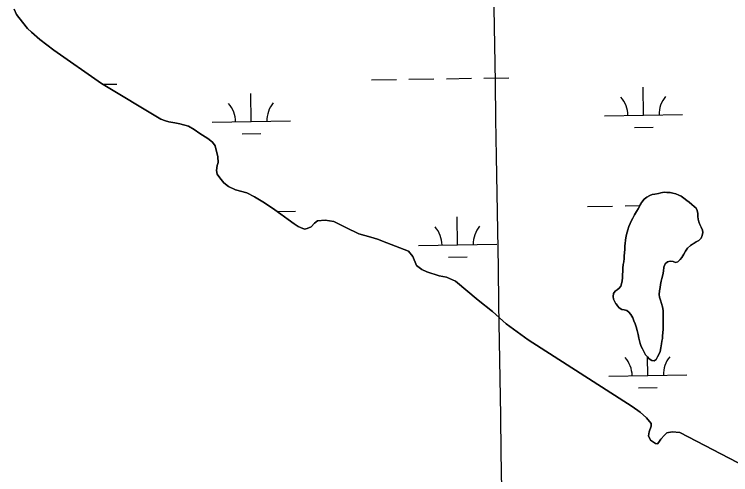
# Model space of a CAD drawing. Extents: x 3855477 to 3893699, y 299188 to 325115.
# Drawn here: x 3864410 to 3865327, y 305337 to 305926 of the extents above; entities that cross this region are included whole.
import ezdxf

# ---------------------------------------------------------------- set-up
doc = ezdxf.new("R2010")
doc.units = 0
for name, color, linetype in [('V-GRID-MAJR', 7, 'Continuous'), ('V-TOPO-SHOR', 7, 'Continuous'), ('V-WETL-SWMP', 7, 'Continuous')]:
    doc.layers.add(name, color=color, linetype=linetype)

msp = doc.modelspace()

# ---------------------------------------------------------------- linework, layer by layer
at = {"layer": 'V-GRID-MAJR'}
msp.add_spline([(3865044.11, 304703.33), (3864995.66, 307731.42), (3864898.69, 313791.47), (3864801.73, 319851.51), (3864753.21, 322883.45)], degree=3, dxfattribs=at)
at = {"layer": 'V-TOPO-SHOR'}
msp.add_line((3865003.79, 305560.4), (3865022.12, 305545.86), dxfattribs=at)
for points in [[(3864410.49, 305932.3), (3864413.46, 305925.56), (3864420.86, 305915.82)], [(3864420.86, 305915.82), (3864427.23, 305907.66), (3864432.32, 305902.82), (3864443.27, 305893.64), (3864460.83, 305879.86), (3864522.2, 305837.26), (3864597.84, 305791.84), (3864603.95, 305789.54), (3864608.28, 305788.52), (3864615.67, 305786.98), (3864622.04, 305785.71), (3864633.25, 305782.64), (3864640.63, 305778.56), (3864648.02, 305773.45), (3864657.95, 305767.08), (3864664.06, 305762.23), (3864667.37, 305757.64), (3864670.67, 305743.62), (3864671.17, 305736.49), (3864669.9, 305732.67), (3864669.13, 305726.3), (3864669.89, 305721.46), (3864673.2, 305716.61), (3864678.54, 305710.49), (3864684.4, 305705.65), (3864693.56, 305701.56), (3864707.83, 305697.47), (3864717.76, 305692.37)], [(3865177.1, 305561.67), (3865176.71, 305565.23), (3865177.11, 305568.79), (3865179.09, 305571.75), (3865181.86, 305573.53), (3865184.43, 305575.9), (3865186.41, 305578.27), (3865187.21, 305581.24), (3865188, 305585.19), (3865188.6, 305589.15), (3865188.6, 305593.1), (3865188.8, 305596.86), (3865189, 305601.41), (3865189.6, 305606.16), (3865190.2, 305609.32), (3865190.79, 305613.67), (3865190.8, 305617.03), (3865191.2, 305620.99), (3865191.4, 305625.74), (3865191.6, 305629.69), (3865191.8, 305633.05), (3865192.2, 305637.01), (3865192.99, 305640.17), (3865193.79, 305644.13), (3865194.58, 305647.29), (3865195.18, 305650.26), (3865196.56, 305654.41), (3865198.35, 305658.36), (3865200.13, 305662.32), (3865201.72, 305665.28), (3865204.09, 305669.43), (3865206.47, 305673.59), (3865208.45, 305677.34), (3865210.83, 305681.49), (3865213.2, 305685.64), (3865216.37, 305689.6), (3865219.73, 305692.17), (3865223.69, 305694.34), (3865226.66, 305695.52), (3865230.02, 305695.91), (3865234.77, 305696.9), (3865237.74, 305697.49), (3865241.7, 305698.48), (3865245.45, 305698.08), (3865249.6, 305697.88), (3865252.77, 305697.28), (3865256.72, 305696.29), (3865260.68, 305694.5), (3865263.64, 305693.32), (3865267, 305690.94), (3865270.76, 305687.97), (3865273.72, 305685.59), (3865277.28, 305682.82), (3865280.45, 305680.25), (3865282.82, 305677.87), (3865284, 305674.9), (3865284.79, 305671.34), (3865284.98, 305667.19), (3865285.57, 305664.03), (3865286.16, 305660.66), (3865287.55, 305657.1), (3865289.32, 305653.54), (3865290.9, 305649.98), (3865291.29, 305646.81), (3865290.3, 305643.26), (3865289.11, 305639.7), (3865286.14, 305636.73), (3865282.98, 305634.95), (3865279.62, 305632.98), (3865275.66, 305630.41), (3865271.7, 305627.05), (3865269.12, 305623.1), (3865267.14, 305619.34), (3865264.57, 305614.99), (3865262.19, 305612.23), (3865259.42, 305609.46), (3865256.45, 305608.67), (3865253.29, 305609.66), (3865249.73, 305610.26), (3865245.97, 305609.27), (3865243.2, 305606.9), (3865241.61, 305602.55), (3865241.21, 305597.41), (3865240.22, 305592.86), (3865238.83, 305587.92), (3865238.04, 305584.76), (3865237.24, 305580.6), (3865236.65, 305576.65), (3865235.85, 305572.3), (3865235.45, 305567.55), (3865235.85, 305564.19), (3865237.03, 305560.43), (3865238.41, 305556.08), (3865239.79, 305551.72), (3865240.58, 305547.17), (3865240.77, 305542.82), (3865240.77, 305539.66), (3865240.77, 305535.51), (3865240.76, 305531.15), (3865240.76, 305526.8), (3865240.56, 305523.24)], [(3864717.76, 305692.37), (3864730.5, 305684.97), (3864743.74, 305676.04), (3864751.38, 305670.43), (3864760.8, 305663.54), (3864768.69, 305657.93), (3864773.53, 305654.36), (3864776.59, 305653.08), (3864781.94, 305651.04), (3864785.25, 305651.8), (3864790.35, 305654.09), (3864794.43, 305658.67), (3864798.51, 305661.98), (3864808.19, 305662.73), (3864819.4, 305660.94), (3864834.68, 305653.29), (3864851.24, 305645.12), (3864866.78, 305640.77), (3864874.93, 305638.47), (3864887.15, 305633.62), (3864914.92, 305622.9), (3864920.52, 305616.27), (3864924.84, 305604.8), (3864931.71, 305599.44), (3864938.08, 305596.63), (3864953.87, 305591.52), (3864963.3, 305589.73), (3864974.76, 305584.63), (3865003.79, 305560.4)], [(3865240.56, 305523.24), (3865240.36, 305518.69), (3865239.76, 305514.74), (3865239.56, 305511.57), (3865238.96, 305507.82), (3865238.37, 305504.46), (3865237.57, 305499.71), (3865236.58, 305494.97), (3865235.19, 305490.81), (3865233.21, 305488.04), (3865231.63, 305484.48), (3865229.05, 305482.71), (3865225.89, 305483.1), (3865222.53, 305485.48), (3865220.35, 305487.86), (3865218.18, 305490.43), (3865216.21, 305493.99), (3865214.03, 305498.34), (3865212.65, 305501.11), (3865211.27, 305504.87), (3865210.29, 305508.43), (3865209.5, 305512), (3865208.71, 305516.74), (3865207.53, 305521.69), (3865206.15, 305526.44), (3865204.76, 305530.2), (3865202.99, 305533.96), (3865201.81, 305537.91), (3865199.44, 305542.27), (3865196.67, 305545.04), (3865194.3, 305547.02), (3865190.74, 305548.01), (3865187.77, 305548.6), (3865184.41, 305550.59), (3865182.04, 305553.16), (3865180.26, 305555.73), (3865180.06, 305555.93), (3865177.1, 305561.67)], [(3865022.12, 305545.86), (3865039.69, 305530.3), (3865067.7, 305509.64), (3865200.89, 305424.42), (3865211.33, 305417.28), (3865219.48, 305409.88), (3865225.07, 305403), (3865225.07, 305399.18), (3865222.77, 305392.04), (3865222, 305387.2), (3865224.55, 305381.6), (3865230.66, 305377.26), (3865233.21, 305376.75), (3865234.99, 305378.78), (3865237.8, 305382.6), (3865242.13, 305387.95), (3865245.45, 305390.75), (3865252.07, 305392.27), (3865261.75, 305391.25), (3865346.31, 305347.6)]]:
    msp.add_lwpolyline(points, dxfattribs=at)
at = {"layer": 'V-WETL-SWMP'}
for p, q in [((3864413.46, 305925.56), (3864410.49, 305932.3)), ((3864420.86, 305915.82), (3864413.46, 305925.56)), ((3864427.22, 305907.66), (3864420.86, 305915.82)), ((3864432.32, 305902.82), (3864427.22, 305907.66)), ((3864443.26, 305893.64), (3864432.32, 305902.82)), ((3864460.83, 305879.86), (3864443.26, 305893.64)), ((3864522.2, 305837.26), (3864460.83, 305879.86)), ((3865011.35, 305844.21), (3865043.34, 305844.73)), ((3864597.84, 305791.84), (3864522.2, 305837.26)), ((3864523.85, 305836.27), (3864541.5, 305836.56)), ((3864867.37, 305841.86), (3864899.36, 305842.39)), ((3864915.36, 305842.65), (3864947.36, 305843.17)), ((3864963.35, 305843.43), (3864995.35, 305843.95)), ((3865215.46, 305796.79), (3865214.88, 305832.78)), ((3864713.62, 305788.61), (3864713.03, 305824.61)), ((3864603.95, 305789.54), (3864597.84, 305791.84)), ((3864608.28, 305788.52), (3864603.95, 305789.54)), ((3864663.63, 305787.8), (3864763.61, 305789.43)), ((3865165.47, 305795.97), (3865265.46, 305797.6)), ((3864615.67, 305786.98), (3864608.28, 305788.52)), ((3864622.04, 305785.71), (3864615.67, 305786.98)), ((3864633.25, 305782.64), (3864622.04, 305785.71)), ((3864640.63, 305778.56), (3864633.25, 305782.64)), ((3865203.72, 305781.16), (3865227.71, 305781.55)), ((3864648.02, 305773.45), (3864640.63, 305778.56)), ((3864657.95, 305767.07), (3864648.02, 305773.45)), ((3864701.87, 305772.99), (3864725.87, 305773.38)), ((3864664.06, 305762.23), (3864657.95, 305767.07)), ((3864667.37, 305757.64), (3864664.06, 305762.23)), ((3864670.67, 305743.62), (3864667.37, 305757.64)), ((3864671.17, 305736.49), (3864670.67, 305743.62)), ((3864669.9, 305732.67), (3864671.17, 305736.49)), ((3864669.13, 305726.3), (3864669.9, 305732.67)), ((3864669.89, 305721.46), (3864669.13, 305726.3)), ((3864673.2, 305716.61), (3864669.89, 305721.46)), ((3864678.54, 305710.49), (3864673.2, 305716.61)), ((3864684.4, 305705.65), (3864678.54, 305710.49)), ((3864693.57, 305701.56), (3864684.4, 305705.65)), ((3864707.83, 305697.47), (3864693.57, 305701.56)), ((3865241.7, 305698.48), (3865237.74, 305697.49)), ((3865245.45, 305698.08), (3865241.7, 305698.48)), ((3865249.61, 305697.88), (3865245.45, 305698.08)), ((3865252.77, 305697.28), (3865249.61, 305697.88)), ((3864717.76, 305692.37), (3864707.83, 305697.47)), ((3864730.5, 305684.97), (3864717.76, 305692.37)), ((3865216.37, 305689.6), (3865213.2, 305685.64)), ((3865219.74, 305692.17), (3865216.37, 305689.6)), ((3865223.69, 305694.34), (3865219.74, 305692.17)), ((3865226.66, 305695.52), (3865223.69, 305694.34)), ((3865230.02, 305695.91), (3865226.66, 305695.52)), ((3865234.77, 305696.9), (3865230.02, 305695.91)), ((3865237.74, 305697.49), (3865234.77, 305696.9)), ((3865256.73, 305696.29), (3865252.77, 305697.28)), ((3865260.68, 305694.5), (3865256.73, 305696.29)), ((3865263.65, 305693.32), (3865260.68, 305694.5)), ((3865267, 305690.94), (3865263.65, 305693.32)), ((3865270.76, 305687.97), (3865267, 305690.94)), ((3864743.74, 305676.04), (3864730.5, 305684.97)), ((3865143.94, 305680.17), (3865175.94, 305680.7)), ((3865191.94, 305680.96), (3865210.69, 305681.26)), ((3865213.2, 305685.64), (3865208.45, 305677.34)), ((3865273.73, 305685.59), (3865270.76, 305687.97)), ((3865277.28, 305682.82), (3865273.73, 305685.59)), ((3865280.45, 305680.25), (3865277.28, 305682.82)), ((3865282.82, 305677.87), (3865280.45, 305680.25)), ((3864751.38, 305670.43), (3864743.74, 305676.04)), ((3864746.92, 305673.71), (3864770.09, 305674.08)), ((3864760.8, 305663.54), (3864751.38, 305670.43)), ((3865206.47, 305673.59), (3865204.09, 305669.43)), ((3865208.45, 305677.34), (3865206.47, 305673.59)), ((3865284, 305674.9), (3865282.82, 305677.87)), ((3865284.79, 305671.34), (3865284, 305674.9)), ((3865284.98, 305667.19), (3865284.79, 305671.34)), ((3864768.69, 305657.93), (3864760.8, 305663.54)), ((3864798.51, 305661.98), (3864794.43, 305658.67)), ((3864808.19, 305662.73), (3864798.51, 305661.98)), ((3864819.4, 305660.94), (3864808.19, 305662.73)), ((3864834.68, 305653.29), (3864819.4, 305660.94)), ((3864977.66, 305631.03), (3864977.07, 305667.02)), ((3865200.13, 305662.32), (3865198.35, 305658.36)), ((3865201.72, 305665.28), (3865200.13, 305662.32)), ((3865204.09, 305669.43), (3865201.72, 305665.28)), ((3865285.57, 305664.03), (3865284.98, 305667.19)), ((3865286.16, 305660.66), (3865285.57, 305664.03)), ((3864773.53, 305654.36), (3864768.69, 305657.93)), ((3864776.59, 305653.08), (3864773.53, 305654.36)), ((3864781.94, 305651.04), (3864776.59, 305653.08)), ((3864785.25, 305651.8), (3864781.94, 305651.04)), ((3864790.35, 305654.09), (3864785.25, 305651.8)), ((3864794.43, 305658.67), (3864790.35, 305654.09)), ((3864851.24, 305645.12), (3864834.68, 305653.29)), ((3865196.56, 305654.41), (3865195.18, 305650.26)), ((3865198.35, 305658.36), (3865196.56, 305654.41)), ((3865287.55, 305657.1), (3865286.16, 305660.66)), ((3865289.32, 305653.54), (3865287.55, 305657.1)), ((3865290.9, 305649.98), (3865289.32, 305653.54)), ((3864866.78, 305640.77), (3864851.24, 305645.12)), ((3865193.79, 305644.13), (3865192.99, 305640.17)), ((3865194.58, 305647.29), (3865193.79, 305644.13)), ((3865195.18, 305650.26), (3865194.58, 305647.29)), ((3865289.11, 305639.7), (3865290.3, 305643.25)), ((3865290.3, 305643.25), (3865291.3, 305646.81)), ((3865291.3, 305646.81), (3865290.9, 305649.98)), ((3864874.93, 305638.47), (3864866.78, 305640.77)), ((3864887.15, 305633.62), (3864874.93, 305638.47)), ((3864914.92, 305622.9), (3864887.15, 305633.62)), ((3865192.2, 305637.01), (3865191.8, 305633.05)), ((3865192.99, 305640.17), (3865192.2, 305637.01)), ((3865279.61, 305632.98), (3865282.98, 305634.95)), ((3865282.98, 305634.95), (3865286.14, 305636.73)), ((3865286.14, 305636.73), (3865289.11, 305639.7)), ((3864927.67, 305630.21), (3865027.65, 305631.84)), ((3865191.4, 305625.74), (3865191.2, 305620.99)), ((3865191.6, 305629.69), (3865191.4, 305625.74)), ((3865191.8, 305633.05), (3865191.6, 305629.69)), ((3865269.12, 305623.1), (3865271.7, 305627.05)), ((3865271.7, 305627.05), (3865275.66, 305630.41)), ((3865275.66, 305630.41), (3865279.61, 305632.98)), ((3864920.52, 305616.27), (3864914.92, 305622.9)), ((3864924.84, 305604.8), (3864920.52, 305616.27)), ((3864965.91, 305615.4), (3864989.91, 305615.8)), ((3865190.8, 305617.03), (3865190.79, 305613.67)), ((3865191.2, 305620.99), (3865190.8, 305617.03)), ((3865264.57, 305614.99), (3865267.14, 305619.34)), ((3865267.14, 305619.34), (3865269.12, 305623.1)), ((3865189.6, 305606.16), (3865189, 305601.41)), ((3865190.2, 305609.32), (3865189.6, 305606.16)), ((3865190.79, 305613.67), (3865190.2, 305609.32)), ((3865241.61, 305602.55), (3865243.2, 305606.9)), ((3865243.2, 305606.9), (3865245.97, 305609.27)), ((3865245.97, 305609.27), (3865249.73, 305610.26)), ((3865249.73, 305610.26), (3865253.29, 305609.66)), ((3865253.29, 305609.66), (3865256.45, 305608.67)), ((3865256.45, 305608.67), (3865259.42, 305609.46)), ((3865259.42, 305609.46), (3865262.19, 305612.23)), ((3865262.19, 305612.23), (3865264.57, 305614.99)), ((3864931.71, 305599.44), (3864924.84, 305604.8)), ((3864938.08, 305596.63), (3864931.71, 305599.44)), ((3865188.8, 305596.86), (3865188.6, 305593.1)), ((3865189, 305601.41), (3865188.8, 305596.86)), ((3865240.22, 305592.86), (3865241.21, 305597.41)), ((3865241.21, 305597.41), (3865241.61, 305602.55)), ((3864953.88, 305591.52), (3864938.08, 305596.63)), ((3864963.3, 305589.73), (3864953.88, 305591.52)), ((3864974.76, 305584.63), (3864963.3, 305589.73)), ((3865188.6, 305589.15), (3865188, 305585.19)), ((3865188.6, 305593.1), (3865188.6, 305589.15)), ((3865238.04, 305584.76), (3865238.83, 305587.92)), ((3865238.83, 305587.92), (3865240.22, 305592.86)), ((3865003.79, 305560.4), (3864974.76, 305584.63)), ((3865187.21, 305581.24), (3865186.41, 305578.27)), ((3865188, 305585.19), (3865187.21, 305581.24)), ((3865236.65, 305576.65), (3865237.24, 305580.6)), ((3865237.24, 305580.6), (3865238.04, 305584.76)), ((3865179.09, 305571.75), (3865177.11, 305568.79)), ((3865181.86, 305573.53), (3865179.09, 305571.75)), ((3865184.43, 305575.9), (3865181.86, 305573.53)), ((3865186.41, 305578.27), (3865184.43, 305575.9)), ((3865235.45, 305567.55), (3865235.85, 305572.3)), ((3865235.85, 305572.3), (3865236.65, 305576.65)), ((3865022.12, 305545.86), (3865003.79, 305560.4)), ((3865177.11, 305568.79), (3865176.71, 305565.23)), ((3865176.71, 305565.23), (3865177.1, 305561.67)), ((3865177.1, 305561.67), (3865180.06, 305555.93)), ((3865235.85, 305564.19), (3865235.45, 305567.55)), ((3865237.03, 305560.43), (3865235.85, 305564.19)), ((3865238.41, 305556.08), (3865237.03, 305560.43)), ((3865180.06, 305555.93), (3865180.26, 305555.73)), ((3865180.26, 305555.73), (3865182.04, 305553.16)), ((3865182.04, 305553.16), (3865184.41, 305550.58)), ((3865239.79, 305551.72), (3865238.41, 305556.08)), ((3865240.58, 305547.17), (3865239.79, 305551.72)), ((3865039.69, 305530.3), (3865022.12, 305545.86)), ((3865184.41, 305550.58), (3865187.77, 305548.6)), ((3865187.77, 305548.6), (3865190.74, 305548.01)), ((3865190.74, 305548.01), (3865194.3, 305547.02)), ((3865194.3, 305547.02), (3865196.67, 305545.04)), ((3865196.67, 305545.04), (3865199.44, 305542.27)), ((3865199.44, 305542.27), (3865201.81, 305537.91)), ((3865240.77, 305542.82), (3865240.58, 305547.17)), ((3865240.77, 305539.66), (3865240.77, 305542.82)), ((3865201.81, 305537.91), (3865202.99, 305533.96)), ((3865202.99, 305533.96), (3865204.77, 305530.2)), ((3865240.76, 305531.15), (3865240.77, 305535.51)), ((3865240.77, 305535.51), (3865240.77, 305539.66)), ((3865067.7, 305509.64), (3865039.69, 305530.3)), ((3865204.77, 305530.2), (3865206.15, 305526.44)), ((3865206.15, 305526.44), (3865207.53, 305521.69)), ((3865240.56, 305523.24), (3865240.76, 305526.8)), ((3865240.76, 305526.8), (3865240.76, 305531.15)), ((3865207.53, 305521.69), (3865208.71, 305516.74)), ((3865208.71, 305516.74), (3865209.5, 305512)), ((3865239.56, 305511.58), (3865239.76, 305514.74)), ((3865239.76, 305514.74), (3865240.36, 305518.69)), ((3865240.36, 305518.69), (3865240.56, 305523.24)), ((3865200.89, 305424.42), (3865067.7, 305509.64)), ((3865209.5, 305512), (3865210.29, 305508.43)), ((3865210.29, 305508.43), (3865211.27, 305504.87)), ((3865238.37, 305504.46), (3865238.96, 305507.82)), ((3865238.96, 305507.82), (3865239.56, 305511.58)), ((3865211.27, 305504.87), (3865212.65, 305501.11)), ((3865212.65, 305501.11), (3865214.03, 305498.35)), ((3865214.03, 305498.35), (3865216.21, 305493.99)), ((3865236.58, 305494.96), (3865237.57, 305499.71)), ((3865237.57, 305499.71), (3865238.37, 305504.46)), ((3865216.21, 305493.99), (3865218.18, 305490.43)), ((3865218.18, 305490.43), (3865220.35, 305487.86)), ((3865220.35, 305487.86), (3865222.53, 305485.48)), ((3865220.88, 305464.16), (3865220.5, 305487.7)), ((3865231.63, 305484.49), (3865233.21, 305488.04)), ((3865233.21, 305488.04), (3865235.19, 305490.81)), ((3865235.19, 305490.81), (3865236.58, 305494.96)), ((3865222.53, 305485.48), (3865225.89, 305483.11)), ((3865225.89, 305483.11), (3865229.05, 305482.71)), ((3865229.05, 305482.71), (3865231.63, 305484.49)), ((3865170.89, 305463.34), (3865270.88, 305464.97)), ((3865209.13, 305448.53), (3865233.13, 305448.92)), ((3865211.33, 305417.28), (3865200.89, 305424.42)), ((3865219.47, 305409.88), (3865211.33, 305417.28)), ((3865225.07, 305403), (3865219.47, 305409.88)), ((3865222.77, 305392.04), (3865225.07, 305399.18)), ((3865225.07, 305399.18), (3865225.07, 305403)), ((3865222, 305387.2), (3865222.77, 305392.04)), ((3865224.55, 305381.6), (3865222, 305387.2)), ((3865242.13, 305387.95), (3865237.8, 305382.6)), ((3865245.45, 305390.75), (3865242.13, 305387.95)), ((3865252.07, 305392.27), (3865245.45, 305390.75)), ((3865261.75, 305391.25), (3865252.07, 305392.27)), ((3865346.31, 305347.6), (3865261.75, 305391.25)), ((3865230.66, 305377.26), (3865224.55, 305381.6)), ((3865233.21, 305376.75), (3865230.66, 305377.26)), ((3865234.99, 305378.78), (3865233.21, 305376.75)), ((3865237.8, 305382.6), (3865234.99, 305378.78))]:
    msp.add_line(p, q, dxfattribs=at)
for centre, start, end in [((3865160.22, 305796.36), 0.16154, 41.7052), ((3865270.69, 305798.16), 140.16154, 181.7052), ((3864658.38, 305788.19), 0.16154, 41.7052), ((3864768.85, 305789.99), 140.16154, 181.7052), ((3864922.42, 305630.6), 0.16154, 41.7052), ((3865032.89, 305632.4), 140.16154, 181.7052), ((3865165.64, 305463.73), 0.16154, 41.7052), ((3865276.11, 305465.53), 140.16154, 181.7052)]:
    msp.add_arc(centre, 35.25, start, end, dxfattribs=at)

doc.saveas('drawing.dxf')
